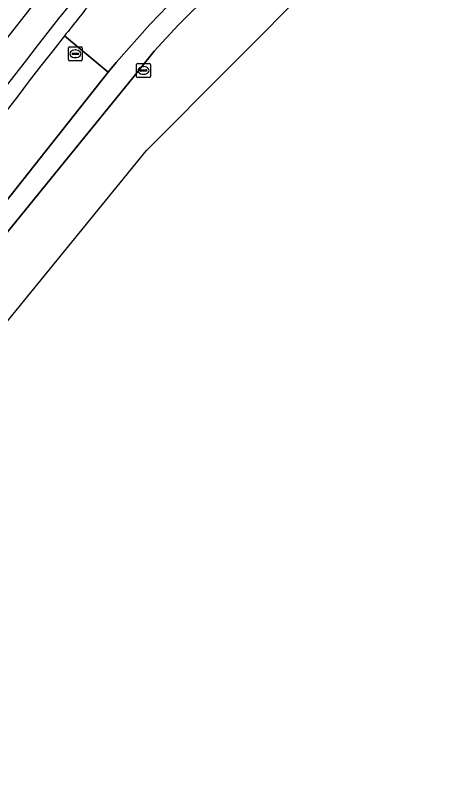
# Model space of a CAD drawing. Extents: x 160304 to 160955, y 383684 to 384161.
# Drawn here: x 160854.6 to 160885.6, y 383740 to 383795.4 of the extents above; entities that cross this region are included whole.
import ezdxf

# ---------------------------------------------------------------- set-up
doc = ezdxf.new("R2010")
doc.units = 0
for name, color, linetype in [('IMGEO_Fietspad_open', 7, 'Continuous'), ('IMGEO_Groenvoorziening', 7, 'Continuous'), ('IMGEO_Kolk', 7, 'Continuous'), ('IMGEO_Rijbaan_lokaal_gesloten', 7, 'Continuous'), ('IMGEO_Rioolput', 7, 'Continuous'), ('IMGEO_Voetpad_open', 7, 'Continuous')]:
    doc.layers.add(name, color=color, linetype=linetype)

msp = doc.modelspace()

# ---------------------------------------------------------------- linework, layer by layer
at = {"layer": 'IMGEO_Fietspad_open'}
for centre, radius, start, end in [((161101.821, 383600.979), 313.991, 136.82328, 145.22029), ((161080.422, 383618.144), 284.468, 137.93366, 146.11352)]:
    msp.add_arc(centre, radius, start, end, dxfattribs=at)
at = {"layer": 'IMGEO_Groenvoorziening'}
for points in [[(160858.185, 383793.923), (160861.38, 383791.263), (160861.952, 383791.983), (160864.404, 383794.743), (160866.383, 383796.809), (160870.625, 383800.581), (160876.088, 383805.064), (160877.609, 383806.234), (160881.079, 383808.556), (160883.919, 383810.362), (160885.585, 383811.414)], [(160861.38, 383791.263), (160858.185, 383793.923)], [(160833.034, 383757.247), (160833.91, 383756.687), (160841.859, 383766.551), (160853.087, 383780.82), (160861.38, 383791.263)]]:
    msp.add_lwpolyline(points, dxfattribs=at)
for centre, radius, start, end in [((161126.716, 383581.317), 342.505, 141.07743, 141.63004), ((161113.826, 383591.652), 325.984, 141.64793, 149.47039)]:
    msp.add_arc(centre, radius, start, end, dxfattribs=at)
at = {"layer": 'IMGEO_Kolk'}
for p, q in [((160863.454, 383790.97), (160863.454, 383791.822)), ((160863.529, 383791.896), (160864.381, 383791.896)), ((160863.942, 383791.676), (160863.967, 383791.676)), ((160864.455, 383791.822), (160864.455, 383790.97)), ((160863.713, 383791.39), (160863.713, 383791.402)), ((160864.151, 383791.353), (160863.753, 383791.353)), ((160863.756, 383791.439), (160864.154, 383791.439)), ((160863.965, 383791.116), (160863.94, 383791.116)), ((160864.197, 383791.402), (160864.197, 383791.39)), ((160864.381, 383790.896), (160863.529, 383790.896))]:
    msp.add_line(p, q, dxfattribs=at)
for points in [[(160863.454, 383790.97), (160863.454, 383791.822)], [(160863.529, 383791.896), (160864.381, 383791.896)], [(160864.455, 383791.822), (160864.455, 383790.97)], [(160864.381, 383790.896), (160863.529, 383790.896)]]:
    msp.add_lwpolyline(points, dxfattribs=at)
for centre, radius, start, end in [((160863.531, 383791.82), 0.0765, 91.552, 178.448), ((160863.531, 383791.82), 0.0765, 91.552, 178.448), ((160864.379, 383791.82), 0.0765, 1.552, 88.448), ((160864.379, 383791.82), 0.0765, 1.552, 88.448), ((160863.753, 383791.399), 0.0403, 85.8775, 175.7526), ((160863.75, 383791.389), 0.0366, 178.938, 274.7102), ((160864.154, 383791.396), 0.043, 264.8664, 352.4533), ((160864.158, 383791.401), 0.0386, 1.7309, 96.639), ((160863.531, 383790.972), 0.0765, 181.552, 268.448), ((160863.531, 383790.972), 0.0765, 181.552, 268.448), ((160864.379, 383790.972), 0.0765, 271.552, 358.448), ((160864.379, 383790.972), 0.0765, 271.552, 358.448)]:
    msp.add_arc(centre, radius, start, end, dxfattribs=at)
for centre, major_axis, ratio, start_param, end_param in [((160863.941, 383791.396), (-0.387, 0.002), 0.722429, 4.712389, 7.853982), ((160863.966, 383791.396), (-0.39, 0.002), 0.717154, 1.570796, 4.712389)]:
    msp.add_ellipse(centre, major_axis=major_axis, ratio=ratio, start_param=start_param, end_param=end_param, dxfattribs=at)
at = {"layer": 'IMGEO_Rijbaan_lokaal_gesloten'}
for points in [[(160782.938, 383684.277), (160805.62, 383713.744), (160826.318, 383739.13), (160864.173, 383785.561), (160876.521, 383797.956)], [(160868.896, 383797.108), (160866.476, 383794.701), (160864.738, 383792.813), (160863.185, 383790.855), (160857.241, 383783.559), (160846.273, 383770.081), (160838.251, 383760.058), (160834.378, 383755.442), (160829.908, 383750), (160827.882, 383747.533), (160824.143, 383742.828), (160821.256, 383739.195), (160821.207, 383739.136), (160818.587, 383735.965), (160803.987, 383718.001)]]:
    msp.add_lwpolyline(points, dxfattribs=at)
at = {"layer": 'IMGEO_Rioolput'}
for p, q in [((160858.476, 383792.187), (160858.476, 383793.039)), ((160858.551, 383793.113), (160859.403, 383793.113)), ((160858.964, 383792.893), (160858.989, 383792.893)), ((160859.477, 383793.039), (160859.477, 383792.187)), ((160858.735, 383792.607), (160858.735, 383792.619)), ((160859.173, 383792.57), (160858.775, 383792.57)), ((160858.778, 383792.656), (160859.176, 383792.656)), ((160858.987, 383792.333), (160858.962, 383792.333)), ((160859.219, 383792.619), (160859.219, 383792.607)), ((160859.403, 383792.113), (160858.551, 383792.113))]:
    msp.add_line(p, q, dxfattribs=at)
for points in [[(160858.476, 383792.187), (160858.476, 383793.039)], [(160858.551, 383793.113), (160859.403, 383793.113)], [(160859.477, 383793.039), (160859.477, 383792.187)], [(160859.403, 383792.113), (160858.551, 383792.113)]]:
    msp.add_lwpolyline(points, dxfattribs=at)
for centre, radius, start, end in [((160858.553, 383793.037), 0.0765, 91.552, 178.448), ((160858.553, 383793.037), 0.0765, 91.552, 178.448), ((160859.401, 383793.037), 0.0765, 1.552, 88.448), ((160859.401, 383793.037), 0.0765, 1.552, 88.448), ((160858.553, 383792.189), 0.0765, 181.552, 268.448), ((160858.553, 383792.189), 0.0765, 181.552, 268.448), ((160858.775, 383792.616), 0.0403, 85.8775, 175.7526), ((160858.772, 383792.606), 0.0366, 178.938, 274.7102), ((160859.176, 383792.613), 0.043, 264.8664, 352.4533), ((160859.18, 383792.618), 0.0386, 1.7309, 96.639), ((160859.401, 383792.189), 0.0765, 271.552, 358.448), ((160859.401, 383792.189), 0.0765, 271.552, 358.448)]:
    msp.add_arc(centre, radius, start, end, dxfattribs=at)
for centre, major_axis, ratio, start_param, end_param in [((160858.963, 383792.613), (-0.387, 0.002), 0.722429, 4.712389, 7.853982), ((160858.988, 383792.613), (-0.39, 0.002), 0.717154, 1.570796, 4.712389)]:
    msp.add_ellipse(centre, major_axis=major_axis, ratio=ratio, start_param=start_param, end_param=end_param, dxfattribs=at)
at = {"layer": 'IMGEO_Voetpad_open'}
for points in [[(160857.241, 383783.559), (160863.185, 383790.855), (160864.738, 383792.813), (160866.476, 383794.701), (160868.896, 383797.108)], [(160866.383, 383796.809), (160864.404, 383794.743), (160861.952, 383791.983), (160861.38, 383791.263), (160853.087, 383780.82), (160841.859, 383766.551), (160833.91, 383756.687), (160833.034, 383757.247)], [(160844.273, 383776.749), (160832.142, 383757.714), (160828.246, 383751.753), (160827.186, 383750), (160820.253, 383740.144), (160820.118, 383739.979), (160820.679, 383739.545), (160820.918, 383739.36), (160821.207, 383739.136), (160821.256, 383739.195), (160824.143, 383742.828), (160827.882, 383747.533), (160829.908, 383750), (160834.378, 383755.442), (160838.251, 383760.058), (160846.273, 383770.081), (160857.241, 383783.559)]]:
    msp.add_lwpolyline(points, dxfattribs=at)
for centre, radius, start, end in [((161101.821, 383600.979), 313.991, 136.82328, 145.22029), ((161080.422, 383618.144), 284.468, 137.93366, 146.11352), ((161126.716, 383581.317), 342.505, 141.07743, 141.63004), ((161113.826, 383591.652), 325.984, 141.64793, 149.47039)]:
    msp.add_arc(centre, radius, start, end, dxfattribs=at)

doc.saveas('drawing.dxf')
